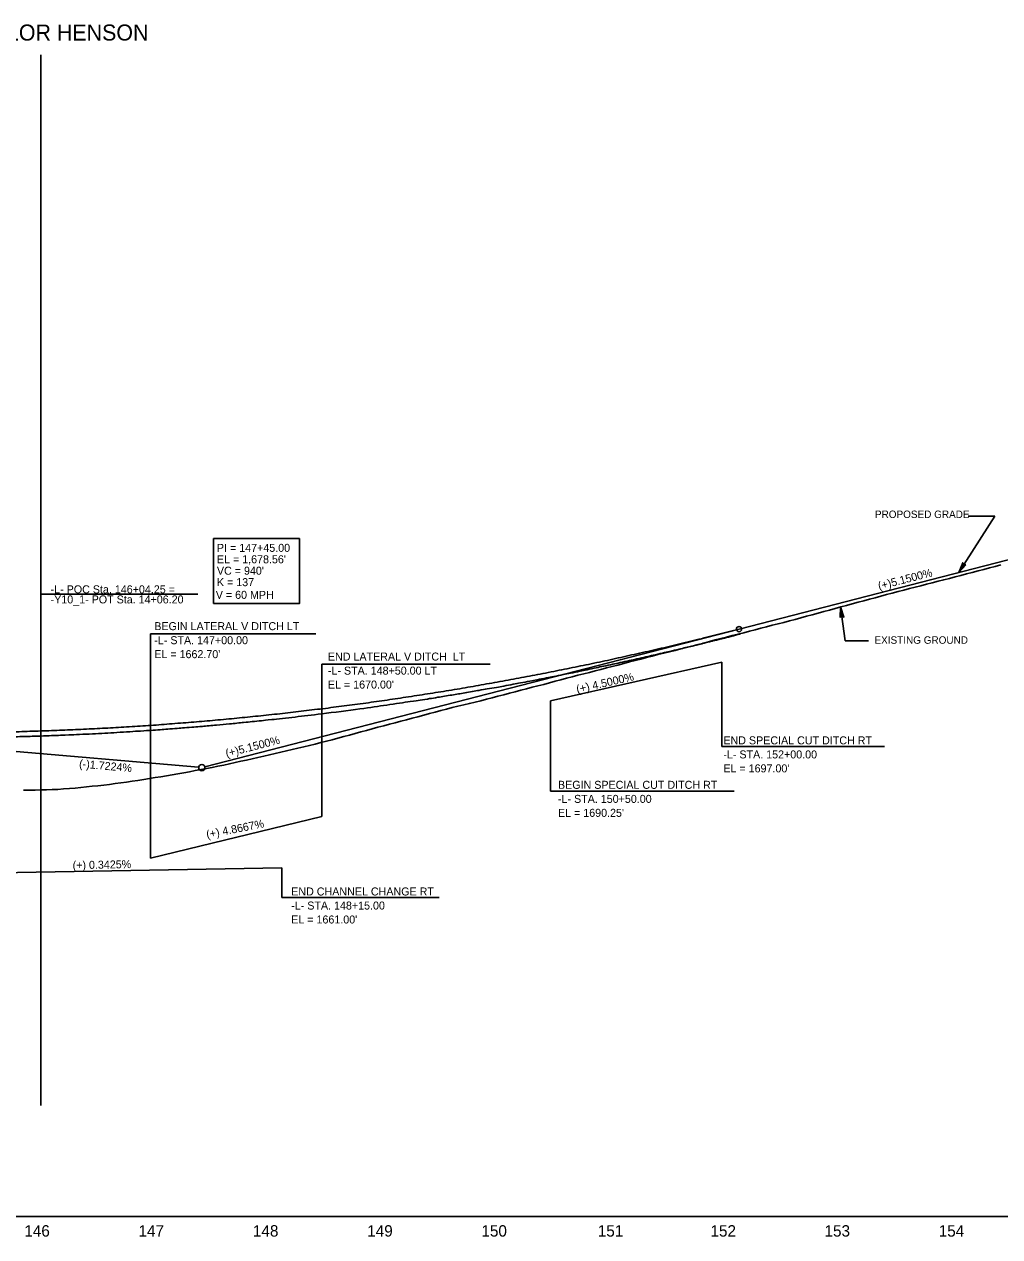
# Model space of a CAD drawing. Extents: x 498575 to 532350, y 405181 to 484585.
# Drawn here: x 519409 to 520262, y 483216 to 484277 of the extents above; entities that cross this region are included whole.
import ezdxf

# ---------------------------------------------------------------- set-up
doc = ezdxf.new("R2010")
doc.units = 0
for name, color, linetype in [('Exist Profile Cell', 7, 'Continuous'), ('Exist Vertical Profile Ground Line', 7, 'Continuous'), ('Exist Vertical Profile Horizontal Axis Label Major', 7, 'Continuous'), ('Prop Grid Mask', 7, 'Continuous'), ('Prop PFL Text', 7, 'Continuous'), ('Prop Vertical Profile Curve Label', 7, 'Continuous'), ('Prop Vertical Profile Ditch Grade Left', 7, 'Continuous'), ('Prop Vertical Profile Ditch Grade Left Label', 7, 'Continuous'), ('Prop Vertical Profile Ditch Grade Right', 7, 'Continuous'), ('Prop Vertical Profile Ditch Grade Right Label', 7, 'Continuous'), ('Prop Vertical Profile Grade', 7, 'Continuous'), ('Prop Vertical Profile Grade Label', 7, 'Continuous'), ('Prop Vertical Profile Strip Grade', 7, 'Continuous'), ('Prop VPI Label', 7, 'Continuous'), ('Scratch_Level_2', 7, 'Continuous'), ('Scratch_Level_4', 7, 'Continuous'), ('Scratch_Level_6', 7, 'Continuous')]:
    doc.layers.add(name, color=color, linetype=linetype)

msp = doc.modelspace()

# ---------------------------------------------------------------- linework, layer by layer
at = {"layer": 'Exist Profile Cell'}
msp.add_line((505856.7, 483233.7), (526056.7, 483233.7), dxfattribs=at)
at = {"layer": 'Exist Vertical Profile Ground Line'}
for points in [[(519813.2, 483686.3), (519818.2, 483687.6), (519823.2, 483688.9), (519828.2, 483690.2), (519833.2, 483691.5), (519838.2, 483692.8), (519843.2, 483694.1), (519848.2, 483695.4), (519853.2, 483696.7), (519858.2, 483698), (519863.2, 483699.3), (519868.2, 483700.7), (519873.2, 483702), (519878.2, 483703.3), (519883.2, 483704.6), (519888.2, 483705.9), (519893.2, 483707.2), (519898.2, 483708.5), (519903.2, 483709.8), (519908.2, 483711), (519913.2, 483712.3), (519918.2, 483713.6), (519923.2, 483714.9), (519928.2, 483716.2), (519933.2, 483717.5), (519938.2, 483718.9), (519943.2, 483720.2), (519948.2, 483721.4), (519953.2, 483722.7), (519958.2, 483724), (519963.2, 483725.3), (519968.2, 483726.6), (519973.2, 483727.8), (519978.2, 483729), (519983.2, 483730.3), (519988.2, 483731.6), (519993.2, 483732.8), (519998.2, 483734.1), (520003.2, 483735.4), (520008.2, 483736.7), (520013.2, 483738.1), (520018.2, 483739.4), (520023.2, 483740.7), (520028.2, 483742), (520033.2, 483743.3), (520038.2, 483744.5), (520043.2, 483745.8), (520048.2, 483747.1), (520053.2, 483748.4), (520058.2, 483749.7), (520063.2, 483751), (520068.2, 483752.3), (520073.2, 483753.5), (520078.2, 483754.8), (520083.2, 483756.1), (520088.2, 483757.5), (520093.2, 483758.8), (520098.2, 483760.2), (520103.2, 483761.6), (520108.2, 483762.9), (520113.2, 483764.3), (520118.2, 483765.7), (520123.2, 483767), (520128.2, 483768.4), (520133.2, 483769.7), (520138.2, 483771.1), (520143.2, 483772.4), (520148.2, 483773.8), (520153.2, 483775.1), (520158.2, 483776.5), (520163.2, 483777.8), (520168.2, 483779.2), (520173.2, 483780.5), (520178.2, 483781.7), (520183.2, 483783), (520188.2, 483784.3), (520193.2, 483785.6), (520198.2, 483786.9), (520203.2, 483788.2), (520208.2, 483789.5), (520213.2, 483790.8), (520218.2, 483792), (520223.2, 483793.3), (520228.2, 483794.6), (520233.2, 483795.9), (520238.2, 483797.2), (520243.2, 483798.6), (520248.2, 483799.9), (520253.2, 483801.2), (520258.2, 483802.5), (520263.2, 483803.8)], [(519408.2, 483606.7), (519413.2, 483606.7), (519418.2, 483606.8), (519423.2, 483606.9), (519428.2, 483607), (519433.2, 483607.2), (519438.2, 483607.4), (519443.2, 483607.8), (519448.2, 483608.1), (519453.2, 483608.6), (519458.2, 483609), (519463.2, 483609.5), (519468.2, 483610.1), (519473.2, 483610.6), (519478.2, 483611.2), (519483.2, 483611.8), (519488.2, 483612.5), (519493.2, 483613.1), (519498.2, 483613.8), (519503.2, 483614.5), (519508.2, 483615.3), (519513.2, 483616.1), (519518.2, 483616.8), (519523.2, 483617.7), (519528.2, 483618.5), (519533.2, 483619.4), (519538.2, 483620.2), (519543.2, 483621.1), (519548.2, 483622), (519553.2, 483622.9), (519558.2, 483623.8), (519563.2, 483624.7), (519568.2, 483625.7), (519573.2, 483626.7), (519578.2, 483627.7), (519583.2, 483628.7), (519588.2, 483629.8), (519593.2, 483630.9), (519598.2, 483632), (519603.2, 483633.1), (519608.2, 483634.2), (519613.2, 483635.4), (519618.2, 483636.5), (519623.2, 483637.6), (519628.2, 483638.8), (519633.2, 483639.9), (519638.2, 483641.1), (519643.2, 483642.3), (519648.2, 483643.5), (519653.2, 483644.7), (519658.2, 483645.9), (519663.2, 483647.1), (519668.2, 483648.4), (519673.2, 483649.6), (519678.2, 483650.9), (519683.2, 483652.2), (519688.2, 483653.6), (519693.2, 483654.9), (519698.2, 483656.3), (519703.2, 483657.7), (519708.2, 483659), (519713.2, 483660.4), (519718.2, 483661.7), (519723.2, 483663), (519728.2, 483664.4), (519733.2, 483665.7), (519738.2, 483667.1), (519743.2, 483668.4), (519748.2, 483669.7), (519753.2, 483671), (519758.2, 483672.4), (519763.2, 483673.7), (519768.2, 483675), (519773.2, 483676.3), (519778.2, 483677.6), (519783.2, 483678.9), (519788.2, 483680.1), (519793.2, 483681.3), (519798.2, 483682.6), (519803.2, 483683.8), (519808.2, 483685), (519813.2, 483686.3)]]:
    msp.add_lwpolyline(points, dxfattribs=at)
at = {"layer": 'Prop Grid Mask'}
msp.add_lwpolyline([(519574.3, 483770), (519649.4, 483770), (519649.4, 483826.8), (519574.3, 483826.8)], close=True, dxfattribs=at)
at = {"layer": 'Prop PFL Text'}
for p, q in [((520226.5, 483797.1), (520258, 483846.3)), ((520258, 483846.3), (520234.6, 483846.3)), ((520127.1, 483737.4), (520123, 483767)), ((520127.1, 483737.4), (520147.5, 483737.4))]:
    msp.add_line(p, q, dxfattribs=at)
for points in [[(520232.6, 483803.9), (520226.5, 483797.1), (520229.9, 483805.6), (520230.7, 483803.8)], [(520122.7, 483757.8), (520123, 483767), (520125.8, 483758.2), (520124.1, 483759.2)]]:
    msp.add_lwpolyline(points, close=True, dxfattribs=at)
at = {"layer": 'Prop Vertical Profile Curve Label'}
msp.add_circle((520034.1, 483747.6), 2.25, dxfattribs=at)
at = {"layer": 'Prop Vertical Profile Ditch Grade Left'}
msp.add_lwpolyline([(519519.1, 483547.2), (519669.1, 483583.7)], dxfattribs=at)
at = {"layer": 'Prop Vertical Profile Ditch Grade Left Label'}
for p, q in [((519519.1, 483743.4), (519663.7, 483743.4)), ((519519.1, 483547.2), (519519.1, 483743.4)), ((519669.1, 483583.7), (519669.1, 483716.9)), ((519816.3, 483716.9), (519669.1, 483716.9))]:
    msp.add_line(p, q, dxfattribs=at)
at = {"layer": 'Prop Vertical Profile Ditch Grade Right'}
msp.add_lwpolyline([(519385.9, 483534.5), (519634.1, 483538.7), (519634.1, 483538.7)], dxfattribs=at)
at = {"layer": 'Prop Vertical Profile Ditch Grade Right Label'}
for p in [(519634.1, 483538.7), (519771.6, 483512.7)]:
    msp.add_line(p, (519634.1, 483512.7), dxfattribs=at)
at = {"layer": 'Prop Vertical Profile Grade'}
msp.add_line((520034.1, 483747.6), (520444.1, 483853.1), dxfattribs=at)
msp.add_spline([(519094.1, 483667), (519112.9, 483665.5), (519131.7, 483664), (519150.5, 483662.7), (519169.3, 483661.6), (519188.1, 483660.5), (519206.9, 483659.6), (519225.7, 483658.8), (519244.5, 483658.2), (519263.3, 483657.7), (519282.1, 483657.3), (519300.9, 483657), (519319.7, 483656.9), (519338.5, 483656.9), (519357.3, 483657), (519376.1, 483657.3), (519394.9, 483657.6), (519413.7, 483658.2), (519432.5, 483658.8), (519451.3, 483659.6), (519470.1, 483660.5), (519488.9, 483661.5), (519507.7, 483662.7), (519526.5, 483663.9), (519545.3, 483665.4), (519564.1, 483666.9), (519582.9, 483668.6), (519601.7, 483670.4), (519620.5, 483672.3), (519639.3, 483674.4), (519658.1, 483676.6), (519676.9, 483678.9), (519695.7, 483681.4), (519714.5, 483683.9), (519733.3, 483686.6), (519752.1, 483689.5), (519770.9, 483692.4), (519789.7, 483695.5), (519808.5, 483698.8), (519827.3, 483702.1), (519846.1, 483705.6), (519864.9, 483709.2), (519883.7, 483713), (519902.5, 483716.8), (519921.3, 483720.8), (519940.1, 483725), (519958.9, 483729.2), (519977.7, 483733.6), (519996.5, 483738.1), (520015.3, 483742.8), (520034.1, 483747.6)], degree=3, dxfattribs=at)
at = {"layer": 'Prop Vertical Profile Strip Grade'}
for p in [(519423.3, 483658.5), (519560.6, 483778.3)]:
    msp.add_line(p, (519423.3, 483778.3), dxfattribs=at)
at = {"layer": 'Prop VPI Label'}
for p, q in [((520034.1, 483747.6), (519566.7, 483627.2)), ((519094.1, 483667), (519561.3, 483626.8))]:
    msp.add_line(p, q, dxfattribs=at)
msp.add_circle((519564.1, 483626.5), 2.75, dxfattribs=at)
at = {"layer": 'Scratch_Level_2'}
msp.add_line((519423.3, 484249.9), (519423.3, 483330.8), dxfattribs=at)
at = {"layer": 'Scratch_Level_4'}
for p, q in [((520127.1, 483737.4), (520147.5, 483737.4)), ((520019.1, 483718.7), (520019.1, 483644.8)), ((519869.1, 483685), (519869.1, 483606)), ((520161.5, 483644.8), (520019.1, 483644.8)), ((520029.9, 483606), (519869.1, 483606))]:
    msp.add_line(p, q, dxfattribs=at)
msp.add_lwpolyline([(519869.1, 483685), (520019.1, 483718.7)], dxfattribs=at)
at = {"layer": 'Scratch_Level_6'}
msp.add_open_spline([(519093.7, 483662.7), (519098.6, 483662.2), (519104.8, 483661.7), (519111, 483661.2), (519112.4, 483661.1), (519112.5, 483661.1), (519112.5, 483661.1), (519112.6, 483661.1), (519112.6, 483661.1), (519112.8, 483661.1), (519113.2, 483661), (519114.3, 483661), (519115.3, 483660.9), (519118.3, 483660.6), (519120.8, 483660.4), (519125.7, 483660.1), (519128.2, 483659.9), (519130.8, 483659.7), (519131, 483659.7), (519131.2, 483659.7), (519131.3, 483659.7), (519131.4, 483659.7), (519131.8, 483659.6), (519132.8, 483659.6), (519135, 483659.4), (519136.8, 483659.3), (519143, 483658.8), (519147.9, 483658.5), (519157.8, 483657.9), (519162.7, 483657.6), (519172.6, 483657), (519177.6, 483656.7), (519187.4, 483656.2), (519192.4, 483655.9), (519202.3, 483655.5), (519207.2, 483655.2), (519217.1, 483654.8), (519222, 483654.6), (519231.9, 483654.2), (519236.8, 483654.1), (519246.7, 483653.7), (519251.7, 483653.6), (519261.6, 483653.3), (519266.5, 483653.2), (519276.4, 483653), (519281.3, 483652.9), (519291.2, 483652.8), (519296.2, 483652.7), (519311, 483652.5), (519320.9, 483652.5), (519335.7, 483652.5), (519340.7, 483652.5), (519350.6, 483652.6), (519355.5, 483652.6), (519370.3, 483652.8), (519380.2, 483652.9), (519395.1, 483653.3), (519400, 483653.4), (519409.9, 483653.7), (519414.8, 483653.8), (519424.7, 483654.1), (519429.7, 483654.3), (519439.6, 483654.7), (519444.5, 483654.9), (519469.2, 483656), (519489, 483657.1), (519513.6, 483658.7), (519518.6, 483659), (519528.4, 483659.7), (519533.4, 483660.1), (519543.2, 483660.8), (519548.2, 483661.2), (519558, 483662), (519562.9, 483662.4), (519577.7, 483663.7), (519587.6, 483664.6), (519602.3, 483666.1), (519607.3, 483666.6), (519617.1, 483667.6), (519622, 483668.1), (519646.6, 483670.8), (519666.2, 483673.1), (519705.5, 483678.2), (519725.1, 483681), (519749.5, 483684.7), (519754.4, 483685.4), (519764.2, 483686.9), (519769, 483687.7), (519783.7, 483690.1), (519793.4, 483691.7), (519808.1, 483694.3), (519812.9, 483695.1), (519822.7, 483696.8), (519827.5, 483697.7), (519837.3, 483699.5), (519842.1, 483700.4), (519851.8, 483702.2), (519856.7, 483703.2), (519866.4, 483705.1), (519871.3, 483706), (519881, 483708), (519885.8, 483708.9), (519895.5, 483710.9), (519900.3, 483711.9), (519910, 483714), (519914.8, 483715), (519924.5, 483717.1), (519929.3, 483718.1), (519939, 483720.2), (519943.8, 483721.3), (519953.5, 483723.5), (519958.3, 483724.6), (519967.9, 483726.8), (519972.8, 483728), (519982.4, 483730.2), (519987.2, 483731.4), (519993.2, 483732.8), (519995, 483733.3), (519996.8, 483733.7), (519997.5, 483733.9), (519997.7, 483733.9), (519998, 483734), (519998.4, 483734.1), (519998.9, 483734.2), (520001.6, 483734.9), (520004, 483735.5), (520008.8, 483736.7), (520011.2, 483737.2), (520014.2, 483738), (520015.1, 483738.2), (520016, 483738.5), (520016.4, 483738.6), (520016.5, 483738.6), (520016.6, 483738.6), (520016.8, 483738.7), (520018.3, 483739), (520024.4, 483740.6), (520030.4, 483742.1), (520035.2, 483743.3)], degree=3, dxfattribs=at)

# ---------------------------------------------------------------- texts
at = {"layer": 'Exist Vertical Profile Horizontal Axis Label Major'}
for s, p in [('146', (519408.8, 483216.2)), ('146', (519408.8, 483216.2)), ('147', (519508.7, 483216.2)), ('147', (519508.7, 483216.2)), ('148', (519608.8, 483216.2)), ('148', (519608.8, 483216.2)), ('149', (519708.8, 483216.2)), ('149', (519708.8, 483216.2)), ('150', (519808.7, 483216.2)), ('150', (519808.7, 483216.2)), ('151', (519910.5, 483216.2)), ('151', (519910.5, 483216.2)), ('152', (520009.1, 483216.2)), ('152', (520009.1, 483216.2)), ('153', (520108.9, 483216.2)), ('153', (520108.9, 483216.2)), ('154', (520208.8, 483216.2)), ('154', (520208.8, 483216.2))]:
    msp.add_text(s, height=10, dxfattribs=at).set_placement(p)
at = {"layer": 'Prop PFL Text'}
for s, p in [('PROPOSED GRADE', (520153, 483844.8)), ('EXISTING GROUND', (520152.6, 483734.8))]:
    msp.add_text(s, height=6.516, dxfattribs=at).set_placement(p)
at = {"layer": 'Prop Vertical Profile Curve Label'}
for s, p in [("VC = 940'", (519577.3, 483795.2)), ('K = 137', (519577.3, 483785.2)), ('V = 60 MPH ', (519576.3, 483774.1))]:
    msp.add_text(s, height=7, dxfattribs=at).set_placement(p)
at = {"layer": 'Prop Vertical Profile Ditch Grade Left Label'}
for s, rotation, p in [('BEGIN LATERAL V DITCH LT', 360, (519522.5, 483746.7)), ('-L- STA. 147+00.00', 360, (519522.5, 483734.4)), ("EL = 1662.70'", 360, (519522.5, 483722.2)), ('END LATERAL V DITCH  LT', 360, (519674.4, 483720.1)), ('-L- STA. 148+50.00 LT', 360, (519674.4, 483707.8)), ("EL = 1670.00'", 360, (519674.4, 483695.6)), ('(+) 4.8667%', 11.0235, (519568.7, 483564.5))]:
    msp.add_text(s, height=7, rotation=rotation, dxfattribs=at).set_placement(p)
at = {"layer": 'Prop Vertical Profile Ditch Grade Right Label'}
for s, rotation, p in [('(+) 0.3425%', 1.0581, (519451.1, 483537.6)), ('END CHANNEL CHANGE RT', 360, (519642.3, 483514.6)), ('-L- STA. 148+15.00', 360, (519642.3, 483502.3)), ("EL = 1661.00'", 360, (519642.3, 483490.1))]:
    msp.add_text(s, height=7, rotation=rotation, dxfattribs=at).set_placement(p)
at = {"layer": 'Prop Vertical Profile Grade Label'}
for s, rotation, p in [('(+)5.1500%', 14.44, (520156.7, 483781.8)), ('(+)5.1500%', 14.44, (519585.8, 483635.4)), ('(-)1.7224%', 355.0777, (519456.5, 483626.5))]:
    msp.add_text(s, height=7, rotation=rotation, dxfattribs=at).set_placement(p)
at = {"layer": 'Prop Vertical Profile Strip Grade'}
for s, p in [('-L- POC Sta. 146+04.25 = ', (519431.8, 483778.9)), ('-Y10_1- POT Sta. 14+06.20', (519431.8, 483770.1))]:
    msp.add_text(s, height=7, rotation=360, dxfattribs=at).set_placement(p)
at = {"layer": 'Prop VPI Label'}
for s, p in [('PI = 147+45.00', (519577.3, 483815.2)), ("EL = 1,678.56'", (519577.3, 483805.2))]:
    msp.add_text(s, height=7, dxfattribs=at).set_placement(p)
at = {"layer": 'Scratch_Level_2'}
msp.add_text('-Y10- TAYLOR HENSON ', height=14, dxfattribs=at).set_placement((519306.2, 484262.5))
at = {"layer": 'Scratch_Level_4'}
for s, rotation, p in [('(+) 4.5000%', 12.8018, (519892.6, 483691.5)), ('END SPECIAL CUT DITCH RT', 360, (520020.4, 483646.8)), ('-L- STA. 152+00.00', 360, (520020.4, 483634.5)), ("EL = 1697.00'", 360, (520020.4, 483622.3)), ('BEGIN SPECIAL CUT DITCH RT', 360, (519875.7, 483607.9)), ('-L- STA. 150+50.00', 360, (519875.7, 483595.6)), ("EL = 1690.25'", 360, (519875.7, 483583.4))]:
    msp.add_text(s, height=7, rotation=rotation, dxfattribs=at).set_placement(p)

doc.saveas('drawing.dxf')
